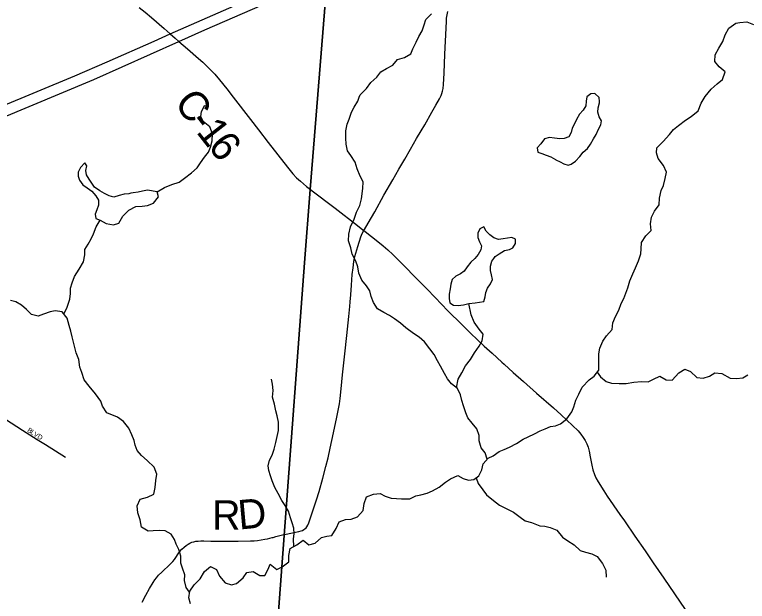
# Model space of a CAD drawing. Extents: x 1442749 to 1756758, y 235267 to 677782.
# Drawn here: x 1573169 to 1580655, y 544190 to 550184 of the extents above; entities that cross this region are included whole.
import ezdxf

# ---------------------------------------------------------------- set-up
doc = ezdxf.new("R2010")
doc.units = 0
for name, color, linetype in [('GM_X_County_Road', 7, 'Continuous'), ('GM_X_County_Road_Text', 7, 'Continuous'), ('GM_X_Interstate_Route', 7, 'Continuous'), ('GM_X_Minor_Lake', 7, 'Continuous'), ('GM_X_Minor_River', 7, 'Continuous'), ('GM_X_Township', 7, 'Continuous'), ('GM_X_Township_Road', 7, 'Continuous'), ('GM_X_Township_Road_Text', 7, 'Continuous'), ('GM_X_Township_Subdivision', 7, 'Continuous'), ('GM_X_Township_Subdivision_Text', 7, 'Continuous')]:
    doc.layers.add(name, color=color, linetype=linetype)

msp = doc.modelspace()

# ---------------------------------------------------------------- linework, layer by layer
at = {"layer": 'GM_X_County_Road'}
for points in [[(1574441.2, 550256.3), (1574502.2, 550209.9), (1574567.9, 550155.8), (1574695.8, 550043.1), (1574759.4, 549987.7), (1574809.6, 549944), (1574847.1, 549910.9), (1574935, 549833.3), (1575046.2, 549736.2), (1575090.4, 549697.3), (1575151.4, 549638.1), (1575212.9, 549574.7), (1575262.8, 549518.4), (1575337.3, 549427.1), (1575402.4, 549340.8), (1575578, 549111.5), (1575659.2, 549008.3), (1575759.9, 548878.9), (1575955.4, 548627.7), (1576011.4, 548558.9), (1576049.7, 548517.8), (1576087.9, 548481.4), (1576151.8, 548429.6), (1576376.7, 548256.8)], [(1576376.7, 548256.8), (1576443.1, 548205.8), (1576671.6, 548029.6), (1576709.2, 547999), (1576736.6, 547977.4)], [(1576736.6, 547977.4), (1576749.1, 547967.6), (1576878.5, 547866.2), (1576934.7, 547820.7), (1576982.3, 547780.3), (1577032.7, 547733.1), (1577109.6, 547656.7), (1577300.8, 547462.9), (1577378.7, 547383), (1577464.9, 547293), (1577596, 547159.7), (1577736.9, 547017.7), (1577830.2, 546925.6), (1577894.4, 546864.9), (1577966.7, 546798.3), (1578046.4, 546725), (1578146, 546634.8), (1578170.4, 546612.9), (1578262.3, 546528.8), (1578367.8, 546435.6), (1578500.8, 546318.7), (1578673.2, 546167.1), (1578751.6, 546097.2), (1578869.1, 545987.2), (1578924.6, 545931), (1578952.7, 545898.5), (1578978.4, 545864), (1578997.7, 545833.1), (1579014, 545800.5), (1579027, 545766.4), (1579038.5, 545725), (1579049.8, 545666.9), (1579065.6, 545580.1), (1579077.5, 545532.8), (1579092.4, 545486.4), (1579107.7, 545450.8), (1579129.4, 545410.8), (1579187.6, 545319.9), (1579224, 545265.3), (1579352.3, 545078.9), (1579399.5, 545011.8), (1579505.6, 544857.8), (1579609.2, 544706.2), (1579693.4, 544584.9), (1579800.4, 544427.6), (1580018.8, 544108.2)]]:
    msp.add_lwpolyline(points, dxfattribs=at)
at = {"layer": 'GM_X_Interstate_Route'}
for points in [[(1573012.4, 549239.2), (1573782.4, 549557.8), (1574112.7, 549703.3), (1574593.3, 549914.3), (1574759.4, 549987.7), (1575685.7, 550396.8), (1576297.3, 550668.7), (1576594.5, 550798.9), (1576787.1, 550883.2), (1577266.8, 551096.4), (1577609.1, 551246.9), (1578125.4, 551474.8), (1578647.2, 551706.1), (1579049.6, 551883.2), (1579527.3, 552092.7), (1580004.7, 552302.7), (1580470, 552508.1), (1581295.4, 552872.2)], [(1568251.7, 547142.1), (1568944.4, 547433), (1569527, 547672.4), (1570820.2, 548211.2), (1571223.2, 548378.4), (1571357.2, 548433.9), (1571414.1, 548457.5), (1571868.9, 548645.7), (1572384.2, 548858.8), (1573977, 549522.9), (1574847.1, 549910.9), (1575112.4, 550029.8), (1575702.2, 550285.9), (1576273.2, 550535.9), (1576582.9, 550673), (1576675, 550714.2), (1577606.3, 551123), (1578019.7, 551307.6), (1578737.1, 551623.9), (1578788.2, 551645.9), (1579321.8, 551883.6), (1579928.9, 552149.4), (1580387.8, 552352.6), (1581057.3, 552647.7)]]:
    msp.add_lwpolyline(points, dxfattribs=at)
at = {"layer": 'GM_X_Minor_Lake'}
for points in [[(1579144, 549281.6), (1579144.3, 549296.4), (1579139.2, 549338.5), (1579098, 549379.4), (1579055.9, 549374.2), (1579015.3, 549345), (1579008.3, 549299.1), (1579005.4, 549253), (1578978.5, 549209.5), (1578939.6, 549166.2), (1578908.5, 549112.8), (1578887.6, 549067.1), (1578866.6, 549023.4), (1578853.7, 548979.6), (1578830.8, 548936), (1578782.5, 548918.9), (1578738.4, 548913.8), (1578684.5, 548920.9), (1578634.7, 548927.9), (1578582.4, 548914.9), (1578545.4, 548865.5), (1578506.5, 548822.2), (1578513.6, 548780), (1578555.3, 548765.2), (1578599, 548750.3), (1578646.6, 548731.3), (1578694.1, 548704.4), (1578697.7, 548702.6)], [(1578697.7, 548702.6), (1578741.6, 548681.4), (1578781.2, 548660.6), (1578824.9, 548645.7), (1578855.1, 548655.1), (1578897.7, 548686.3), (1578942.8, 548735.5), (1578977.6, 548778.9), (1579020.5, 548818.1), (1579051.4, 548861.5), (1579082.5, 548915), (1579109.4, 548958.5), (1579132.5, 549014.2), (1579159.4, 549057.7), (1579164.2, 549097.7), (1579141.1, 549140.2), (1579126, 549186.6), (1579131, 549232.5), (1579144, 549281.6)], [(1574357.4, 548358.7), (1574334.3, 548353.9), (1574288.1, 548348.8), (1574235.9, 548335.8), (1574183.5, 548318.9), (1574135.8, 548331.8), (1574088.3, 548356.8), (1574040.8, 548383.8), (1573983.6, 548423), (1573958.4, 548463.5), (1573931.3, 548504.1), (1573902.2, 548546.8), (1573895.1, 548593), (1573906.1, 548640.8), (1573886.7, 548671.2), (1573841.7, 548624.1), (1573816.7, 548576.5), (1573817.9, 548534.4), (1573831.1, 548494.1), (1573866.1, 548445.3), (1573909.4, 548414.4), (1573958.7, 548379.4), (1573999.8, 548332.5), (1574024.9, 548289.9), (1574025.8, 548237.8), (1574008.8, 548190.1), (1573991.9, 548146.4), (1573999, 548102.2), (1574042.7, 548085.3)], [(1574042.7, 548085.3), (1574104, 548052), (1574179.7, 548036.5), (1574232.1, 548053.5), (1574273.6, 548126.8), (1574334.8, 548185.7), (1574405.6, 548224.3), (1574471.7, 548229), (1574525.9, 548236), (1574586.3, 548258.8), (1574637.7, 548323.9), (1574626.7, 548374.2)], [(1574626.7, 548374.2), (1574527, 548390.2), (1574476.8, 548381.2), (1574432.6, 548370), (1574378.4, 548363.1), (1574357.4, 548358.7)], [(1578063.4, 547692.1), (1578079.7, 547715), (1578120.2, 547740.2), (1578174.9, 547775.2), (1578223.2, 547786.3), (1578257.5, 547801.6), (1578284.4, 547847.2), (1578285.3, 547889.2), (1578249.6, 547905.9), (1578205.5, 547900.8), (1578161.4, 547893.7), (1578111.3, 547888.6), (1578063.6, 547903.6), (1578022.2, 547934.5), (1577985, 547973.2), (1577961.8, 548015.8), (1577921.4, 547996.5), (1577900.5, 547950.9), (1577899.6, 547906.8), (1577918.7, 547864.4), (1577939.9, 547821.9), (1577931, 547780), (1577906, 547732.4), (1577869.2, 547693.1), (1577830.4, 547655.8), (1577793.5, 547608.5), (1577760.6, 547565.1), (1577724, 547535.8)], [(1577724, 547535.8), (1577677.5, 547512.6), (1577638.8, 547477.3), (1577625.8, 547431.5), (1577616.8, 547381.6), (1577609.7, 547329.7), (1577608.8, 547285.7), (1577615.9, 547239.4), (1577653.4, 547214.7), (1577701.4, 547213.7), (1577755.5, 547220.6), (1577809.7, 547231.6), (1577873.9, 547240.3), (1577918, 547245.5), (1577962.2, 547254.6), (1577975.2, 547302.4), (1577982.1, 547346.4), (1578001, 547390), (1578029.9, 547433.5), (1578050.9, 547479.2), (1578041.8, 547527.5), (1578030.7, 547569.7), (1578029.7, 547615.8), (1578044.7, 547665.6), (1578063.4, 547692.1)]]:
    msp.add_lwpolyline(points, dxfattribs=at)
at = {"layer": 'GM_X_Minor_River'}
for points in [[(1576688, 549341.3), (1576700.5, 549364.1), (1576762, 549431), (1576807.3, 549492.3), (1576870.5, 549545.2), (1576909.7, 549600.5), (1576966.5, 549633.5), (1577033.3, 549668.2), (1577080.5, 549725.4), (1577151.2, 549748.1), (1577216, 549782.9), (1577237.1, 549834.6), (1577270.5, 549902.1), (1577299.7, 549959.7), (1577332.9, 550017.2), (1577354.2, 550080.9), (1577371.4, 550134.7), (1577428.7, 550193.7)], [(1580182.9, 549278.8), (1580224.3, 549348.1), (1580286, 549423), (1580347.2, 549478), (1580400.2, 549521), (1580427.8, 549600.7), (1580366.7, 549652), (1580321.7, 549705), (1580327, 549773.1), (1580364.5, 549842.5), (1580405.9, 549909.9), (1580429.3, 549977.6), (1580464.7, 550045), (1580535.6, 550095.8)], [(1580535.6, 550095.8), (1580577.4, 550105.2), (1580649.7, 550112), (1580717.3, 550084.9)], [(1577997.7, 545644.4), (1577974.5, 545706), (1577935.5, 545756.9), (1577915, 545829.4), (1577914.1, 545885.5), (1577891.5, 545954), (1577844.7, 546009), (1577799.8, 546066), (1577778.9, 546116.5), (1577754.4, 546189.1), (1577737.5, 546243.5), (1577722.6, 546299.9), (1577691.9, 546364.6), (1577632.9, 546413.8), (1577592, 546464.7), (1577559.1, 546517.4), (1577518.6, 546592.4), (1577489.7, 546647), (1577455.1, 546713.8), (1577412.2, 546768.8), (1577357.6, 546839.9), (1577300.6, 546889.1), (1577245.4, 546926.3), (1577164.6, 546986), (1577111.5, 547031.1), (1577048.4, 547076.4), (1576997.2, 547111.5), (1576939.8, 547142.6), (1576874.5, 547180), (1576833.9, 547244.9), (1576811.1, 547305.4), (1576798.3, 547361.8), (1576765.3, 547414.5), (1576716.5, 547471.5), (1576683.9, 547542.3), (1576675.3, 547608.6), (1576654.5, 547667.1), (1576617.9, 547735.9), (1576603.3, 547802.3), (1576580.7, 547872.8), (1576582.2, 547942.9), (1576601.7, 548016.6), (1576639.3, 548094), (1576662.7, 548165.7), (1576694.2, 548235.2), (1576713.5, 548300.9), (1576727.7, 548408.8), (1576729.1, 548476.8), (1576700.3, 548535.5), (1576667.8, 548608.2), (1576649.2, 548676.7), (1576602.6, 548743.7), (1576569.6, 548794.4), (1576557, 548860.8), (1576552.2, 548921), (1576553.8, 548997.1), (1576567.2, 549064.9), (1576586.2, 549116.6), (1576611.7, 549188.2), (1576636.8, 549239.8), (1576676, 549301.1), (1576688, 549341.3)], [(1573671.5, 547124.3), (1573704.4, 547196.6), (1573732.1, 547276.2), (1573741.2, 547334.1), (1573740.4, 547388.2), (1573755.5, 547444), (1573780.8, 547507.6), (1573828.4, 547584.8), (1573873.9, 547658), (1573885.4, 547731.9), (1573886.5, 547783.9), (1573921.6, 547839.3), (1573950.7, 547892.8), (1573975.8, 547946.4), (1574003.3, 548018), (1574042.7, 548085.3), (1574104, 548052), (1574179.7, 548036.5), (1574232.1, 548053.5), (1574273.6, 548126.8), (1574334.8, 548185.7), (1574405.6, 548224.3), (1574471.7, 548229), (1574525.9, 548236), (1574586.3, 548258.8), (1574637.7, 548323.9), (1574626.7, 548374.2), (1574699.6, 548418.8), (1574774.2, 548447.4), (1574850.8, 548473.9), (1574903.6, 548514.9), (1574976.7, 548567.6), (1575033.8, 548618.5), (1575068.8, 548669.9), (1575110, 548727.2), (1575149.1, 548778.5), (1575170.1, 548830.2), (1575185.5, 548893.9), (1575190.9, 548965.9), (1575162.4, 549036.6), (1575093.5, 549092.1), (1575072.5, 549142.5), (1575079.6, 549194.5), (1575113, 549259.9)], [(1579138, 546552.3), (1579136.1, 546652.5), (1579137.5, 546720.6), (1579148.6, 546776.5), (1579178.1, 546848), (1579215.2, 546901.3), (1579272.6, 546968.3), (1579281.9, 547034.2), (1579307.3, 547101.8), (1579340.6, 547165.3), (1579364, 547232.9), (1579391.1, 547284.4), (1579414.2, 547338.1), (1579433.3, 547393.8), (1579454.7, 547463.4), (1579484.2, 547535), (1579513.5, 547598.5), (1579543, 547670), (1579566.4, 547739.7), (1579571.5, 547791.7), (1579574.8, 547857.7), (1579618.2, 547924.9), (1579673.3, 547977.9), (1579664.8, 548048.2), (1579674.1, 548114.1), (1579705.4, 548175.6), (1579752.7, 548240.8), (1579756.1, 548308.8), (1579773.8, 548388.6), (1579796.8, 548440.2), (1579816.3, 548511.9), (1579827.6, 548573.8), (1579797, 548644.5), (1579742.4, 548713.7), (1579727.7, 548774.1), (1579728.7, 548824.1), (1579796, 548888.9), (1579859.5, 548959.7), (1579900.5, 549011), (1579951.4, 549052.1), (1580022.5, 549104.7), (1580081.3, 549143.6), (1580150.5, 549202.3), (1580182.9, 549278.8)], [(1574955.8, 544283.6), (1574919.8, 544330.3), (1574905.3, 544402.7), (1574908.5, 544462.7), (1574883.9, 544529.3), (1574866.9, 544579.7), (1574868.4, 544651.8), (1574845.8, 544720.3), (1574818.9, 544772.9), (1574801.9, 544823.3), (1574769, 544878.1), (1574705.7, 544911.4), (1574653.7, 544914.4), (1574583.6, 544909.8), (1574531.6, 544908.8), (1574466.4, 544948.2), (1574452, 545024.5), (1574427.4, 545095.2), (1574420.9, 545167.4), (1574452.2, 545232.9), (1574526.7, 545255.4), (1574589.4, 545286.2), (1574604.8, 545354), (1574612.2, 545426), (1574621.6, 545489.9), (1574593, 545560.6), (1574524.4, 545628), (1574465.4, 545681.3), (1574420.5, 545732.2), (1574401.6, 545784.7), (1574390.6, 545835), (1574367.7, 545891.5), (1574335.1, 545958.3), (1574282.5, 546027.4), (1574219.4, 546072.7), (1574112.3, 546114.9), (1574067.7, 546185.9), (1574050.8, 546236.3), (1573996.3, 546311.5), (1573931.9, 546388.9), (1573879.2, 546454), (1573854.7, 546528.6), (1573833.8, 546581.1), (1573823.5, 546661.4), (1573798.8, 546728), (1573784, 546784.4), (1573771, 546836.8), (1573758.2, 546891.1), (1573743.4, 546949.5), (1573726.6, 547007.9), (1573704.1, 547082.5), (1573653.4, 547147.5), (1573581.6, 547159), (1573531.4, 547148), (1573462.9, 547125.3), (1573408.4, 547102.3), (1573340.8, 547121.7), (1573289.9, 547172.8), (1573238.8, 547217.8), (1573181.5, 547251), (1573127.7, 547264.1)], [(1577682.6, 546372.4), (1577699.9, 546458.6), (1577737.3, 546525.9), (1577776.7, 546597.3), (1577826.1, 546662.4), (1577865.5, 546729.7), (1577914.9, 546798.9), (1577945.9, 546850.3), (1577955.3, 546918.2), (1577916.4, 546971.1), (1577863.9, 547042.2), (1577831.4, 547117), (1577809.7, 547231.6)], [(1574964.4, 544163.1), (1574949.7, 544227.5), (1574957.1, 544295.5), (1575004.4, 544358.6), (1575065.7, 544419.5), (1575109.2, 544494.8), (1575168.3, 544547.7), (1575229.7, 544516.4), (1575260.3, 544447.7), (1575320.9, 544380.4), (1575384.5, 544359.1), (1575434.8, 544374.2), (1575503.9, 544428.9), (1575541.1, 544484.2), (1575605.3, 544495), (1575674.4, 544453.5), (1575724.5, 544454.5), (1575757.8, 544518), (1575780.8, 544569.6), (1575847.8, 544516.2), (1575902.3, 544543.2), (1575969.4, 544593.9), (1575968.7, 544660), (1575984.2, 544729.8), (1576050.9, 544766.6), (1576115.9, 544815.4), (1576174.9, 544766.1), (1576239.3, 544782.9), (1576304.5, 544841.7), (1576356.8, 544856.7), (1576408.9, 544861.7), (1576454.4, 544934.9), (1576485.8, 545002.3), (1576548.3, 545027.2), (1576608.4, 545030), (1576672.9, 545054.7), (1576730.2, 545117.7), (1576739.7, 545189.6), (1576765.1, 545259.2), (1576833.7, 545285.9), (1576901.8, 545290.6), (1576955.2, 545263.5), (1577016.9, 545244.2), (1577068.8, 545241.2), (1577122.7, 545238.1), (1577204.8, 545238.5), (1577269.4, 545267.3), (1577319.6, 545278.3), (1577384, 545297.1), (1577436.5, 545320.1), (1577505.2, 545356.8), (1577570.3, 545407.5), (1577621, 545440.6), (1577695.7, 545475.2), (1577751.1, 545444), (1577806.8, 545428.9), (1577860.9, 545435.9), (1577911.6, 545470.9), (1577940.9, 545534.4), (1577956.2, 545596.2), (1578005.4, 545653.3), (1578057.9, 545678.3), (1578118.8, 545721.2), (1578169.2, 545742.2), (1578223.7, 545765.2), (1578294.5, 545803.9), (1578365.4, 545846.5), (1578415.9, 545871.6), (1578478.6, 545902.4), (1578539.2, 545931.2), (1578589.7, 545954.2), (1578642.1, 545975.2), (1578694.3, 545984.2), (1578744.7, 546003.3), (1578809.7, 546054.1), (1578861.2, 546125.2), (1578882.3, 546176.8), (1578903.7, 546244.5), (1578933, 546308), (1578968.4, 546377.4), (1579037.9, 546452.2), (1579088.7, 546491.2), (1579138, 546552.3)], [(1579121, 546531.2), (1579154.6, 546483.9), (1579213.6, 546436.7), (1579265.3, 546419.6), (1579345.2, 546416), (1579417.3, 546416.6), (1579495.5, 546429.1), (1579571.7, 546435.6), (1579641.6, 546432.2), (1579696.2, 546461.2), (1579760.8, 546489.9), (1579824.1, 546452.6), (1579888, 546449.4), (1579953.5, 546524.2), (1580016.3, 546561), (1580073.8, 546537.8), (1580138.6, 546478.5), (1580204.5, 546471.2), (1580268.9, 546489.9), (1580323.6, 546524.9), (1580393.5, 546517.5), (1580480.3, 546470.9)], [(1576020.1, 544749.6), (1576018.2, 544827.3), (1576023.2, 544879.3), (1576020.4, 544937.4), (1576003.5, 544991.9), (1575986.6, 545044.3), (1575968, 545112.8), (1575933.2, 545169.5), (1575900.2, 545220.2), (1575859.6, 545291.2), (1575826.9, 545353.9), (1575798.3, 545420.6), (1575781.3, 545471), (1575764.4, 545525.4), (1575759.5, 545575.6), (1575772.6, 545631.4), (1575799.7, 545684.9), (1575818.9, 545744.7), (1575838.4, 545814.4), (1575864.8, 545934), (1575864.6, 546022.2), (1575851.9, 546084.5), (1575837, 546136.9), (1575824.4, 546205.2), (1575803.9, 546277.8), (1575809.3, 546345.8), (1575804.6, 546409.9), (1575791.6, 546460.3)], [(1580480.3, 546470.9), (1580545, 546466.1), (1580607.3, 546475.4), (1580659.7, 546502.9)], [(1577883.1, 545451.2), (1577904, 545392.9), (1577950.8, 545329.9), (1577989.7, 545277.1), (1578062.5, 545219.5), (1578123.5, 545172.3), (1578198.8, 545134.7), (1578264.1, 545101.4), (1578333.1, 545051.9), (1578384.3, 545012.9), (1578450, 544995.6), (1578533.3, 544961.8), (1578585.2, 544958.8), (1578641, 544945.7), (1578708.4, 544916.3), (1578767, 544847.1), (1578822.2, 544807.9), (1578885.3, 544766.6), (1578948.2, 544709.3), (1578999.8, 544692.2), (1579065.5, 544674.9), (1579118.9, 544647.8), (1579173.5, 544576.6), (1579208.1, 544509.8), (1579212.6, 544435.6)]]:
    msp.add_lwpolyline(points, dxfattribs=at)
at = {"layer": 'GM_X_Township'}
for points in [[(1567480, 573617.6), (1572928.5, 573040.3), (1578512.8, 572448.5), (1578437.8, 571716.9), (1577744.9, 564960.2), (1577349.2, 561102), (1576813.8, 555881.3), (1576704.1, 554811.5), (1576385.5, 550843.6), (1576369, 550638.4), (1576189.1, 548397.4), (1576128.9, 547648.1), (1575922.4, 544864.2), (1575630.5, 540930.9), (1575571.3, 540238.8), (1575500.4, 539411), (1574567.9, 539458.5), (1566007.1, 539894.4)], [(1577335.5, 518378.1), (1577246.7, 522507.3), (1577095.4, 529536.7), (1576886.4, 539252.1), (1576884.4, 539342.6), (1576764.1, 539348.5), (1575500.4, 539411), (1575571.3, 540238.8), (1575630.5, 540930.9), (1575922.4, 544864.2), (1576128.9, 547648.1), (1576189.1, 548397.4), (1576369, 550638.4), (1576385.5, 550843.6), (1576704.1, 554811.5), (1579969, 554625.3), (1580170.1, 554613.8), (1584797.1, 554350), (1586587.6, 554237.2), (1589106.2, 554078.6), (1593926.1, 553600.7)]]:
    msp.add_lwpolyline(points, dxfattribs=at)
at = {"layer": 'GM_X_Township_Road'}
for points in [[(1576736.6, 547977.4), (1576742.6, 547988.2), (1576780.6, 548053.4), (1576848, 548169.6), (1576942.4, 548338.5), (1577033.4, 548497.9), (1577095.6, 548605.8), (1577154.2, 548708.3), (1577212.4, 548811), (1577275.3, 548918.7), (1577321.6, 548998), (1577358.6, 549059.8), (1577430.5, 549188.6), (1577471.1, 549260), (1577509.1, 549325), (1577525.5, 549356.7), (1577533.8, 549377.5), (1577540.9, 549402.2), (1577546.1, 549430.8), (1577549.7, 549469.7), (1577556.6, 549587.4), (1577565.5, 549780.7), (1577571.7, 549911.8), (1577580, 550114.9), (1577582, 550147.9), (1577587.2, 550184), (1577593.9, 550216.5)], [(1575920.5, 544872.3), (1575925.5, 544873.5), (1576073.7, 544904.8), (1576095.7, 544910.3), (1576110.5, 544915.7), (1576124.4, 544923), (1576134.7, 544930), (1576146.1, 544940.6), (1576155.7, 544952.9), (1576165.1, 544969.4), (1576175.2, 544993.1), (1576189.6, 545032.9), (1576253.1, 545228.8), (1576280.7, 545312.8), (1576318.4, 545448.2), (1576349.6, 545569.5), (1576371.1, 545657.7), (1576390.9, 545754.1), (1576425.3, 545911.2), (1576460.4, 546071.4), (1576478.2, 546158), (1576486.2, 546206.4), (1576493.5, 546261.4), (1576503.5, 546362.6), (1576510.2, 546431.2), (1576518.3, 546502.8), (1576540.9, 546718.1), (1576561.5, 546907.3), (1576581.8, 547099.6), (1576592.9, 547203.9), (1576598.5, 547249.4), (1576604.9, 547321), (1576611, 547418.9), (1576618.9, 547530.2), (1576626.1, 547598.9), (1576635.6, 547660.7), (1576646, 547712.5), (1576664.6, 547782.4), (1576674.8, 547817.1), (1576705.8, 547914.3), (1576720, 547947.9), (1576736.6, 547977.4)], [(1574470.8, 544182.5), (1574508.2, 544251.7), (1574546.7, 544320.4), (1574583.4, 544382.8), (1574601.8, 544410.2), (1574617.8, 544431.4), (1574639.5, 544456.4), (1574672.1, 544489.2), (1574758.4, 544569.7), (1574771.8, 544583.7), (1574785.3, 544597.8), (1574801.4, 544618), (1574815.8, 544639.6), (1574838.4, 544675.8), (1574854.5, 544697.1), (1574876.5, 544721.9), (1574900.2, 544745.2), (1574920.8, 544762.1), (1574940.1, 544775.4), (1574957.8, 544785.1), (1574979.7, 544794), (1574998.8, 544799.5), (1575019.7, 544803.5), (1575043.4, 544805.6), (1575069.9, 544807.3), (1575103.1, 544807), (1575171.7, 544804.9), (1575253.3, 544803.9), (1575334.7, 544804.1), (1575451.5, 544805.1), (1575578.1, 544807.4), (1575617.1, 544809.5), (1575649.5, 544812.4), (1575688.3, 544817.4), (1575723.4, 544823.9), (1575751.9, 544829.9), (1575776.9, 544835.6), (1575798.3, 544840.8), (1575810.5, 544843.9), (1575837.5, 544851.1), (1575891.8, 544865.5), (1575920.5, 544872.3)]]:
    msp.add_lwpolyline(points, dxfattribs=at)
at = {"layer": 'GM_X_Township_Subdivision'}
msp.add_lwpolyline([(1572847.2, 546196.8), (1572848.5, 546196), (1572975.8, 546114.8), (1573075.2, 546051.2), (1573249.2, 545939.5), (1573398.6, 545844.3), (1573485.5, 545791.5), (1573687.2, 545662.1)], dxfattribs=at)

# ---------------------------------------------------------------- texts
at = {"layer": 'GM_X_County_Road_Text'}
for s, rotation, p in [('C', 307.76921, (1574789.6, 549278.7)), ('-', 307.82028, (1574940.6, 549083.7)), ('1', 308.04287, (1575017, 548985.4)), ('6', 309.06927, (1575134.5, 548835.3))]:
    msp.add_text(s, height=300, rotation=rotation, dxfattribs=at).set_placement(p)
at = {"layer": 'GM_X_Township_Road_Text'}
for s, rotation, p in [('R', 359.60969, (1575185.6, 544924)), ('D', 5.15527, (1575463.1, 544923.6))]:
    msp.add_text(s, height=300, rotation=rotation, dxfattribs=at).set_placement(p)
at = {"layer": 'GM_X_Township_Subdivision_Text'}
for s, rotation, p in [('B', 326.15502, (1573292.9, 545927.2)), ('L', 326.1584, (1573325.8, 545905.2)), ('V', 326.15231, (1573355.1, 545885.6)), ('D', 330.75434, (1573395.3, 545858.8))]:
    msp.add_text(s, height=50, rotation=rotation, dxfattribs=at).set_placement(p)

doc.saveas('drawing.dxf')
